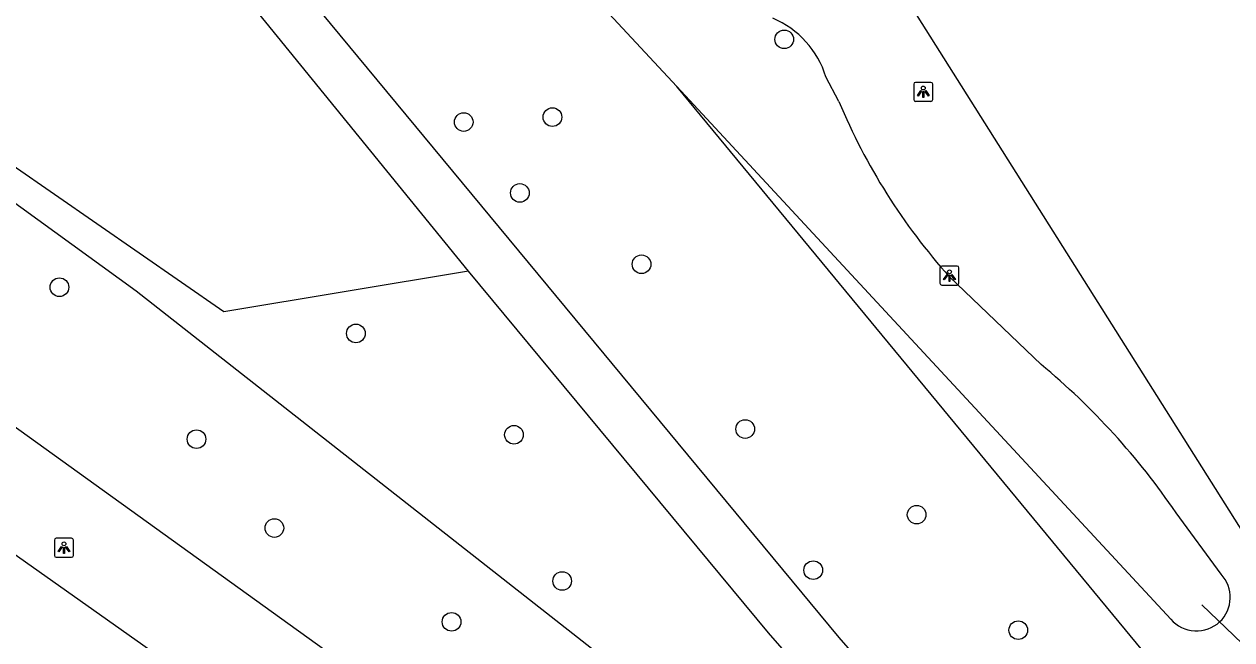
# Model space of a CAD drawing. Extents: x 158352 to 159489, y 383828 to 384597.
# Drawn here: x 158438.7 to 158502.1, y 384177.3 to 384209.6 of the extents above; entities that cross this region are included whole.
import ezdxf

# ---------------------------------------------------------------- set-up
doc = ezdxf.new("R2010")
doc.units = 0
for name, color, linetype in [('IMGEO_Berm_groen', 7, 'Continuous'), ('IMGEO_Boom', 7, 'Continuous'), ('IMGEO_Duiker', 7, 'Continuous'), ('IMGEO_Gemengd_bos', 7, 'Continuous'), ('IMGEO_Groenvoorziening', 7, 'Continuous'), ('IMGEO_Lichtpunt', 7, 'Continuous'), ('IMGEO_Loofbos', 7, 'Continuous'), ('IMGEO_Meer_plas_ven_vijver', 7, 'Continuous'), ('IMGEO_Rijbaan_regionaal_gesloten', 7, 'Continuous')]:
    doc.layers.add(name, color=color, linetype=linetype)

msp = doc.modelspace()

# ---------------------------------------------------------------- linework, layer by layer
at = {"layer": 'IMGEO_Berm_groen'}
msp.add_lwpolyline([(158582.389, 384080.998), (158582.93, 384081.784), (158582.058, 384083.676), (158569.551, 384092.634), (158516.448, 384133.536), (158493.656, 384149.126), (158472.149, 384164), (158386.675, 384225.586)], dxfattribs=at)
at = {"layer": 'IMGEO_Boom'}
for centre in [(158478.58, 384208.78), (158466.424, 384204.697), (158461.773, 384204.438), (158464.717, 384200.717), (158471.097, 384196.973), (158440.572, 384195.767), (158456.119, 384193.342), (158476.534, 384188.323), (158447.76, 384187.793), (158464.408, 384188.023), (158485.524, 384183.828), (158451.844, 384183.127), (158480.102, 384180.914), (158466.935, 384180.346), (158461.135, 384178.203), (158490.853, 384177.765)]:
    msp.add_circle(centre, 0.489, dxfattribs=at)
at = {"layer": 'IMGEO_Duiker'}
msp.add_lwpolyline([(158500.484, 384179.094), (158510.601, 384169.379), (158511.171, 384168.831)], dxfattribs=at)
at = {"layer": 'IMGEO_Gemengd_bos'}
for points in [[(158462.023, 384196.603), (158449.195, 384194.473), (158382.576, 384240.687)], [(158383.313, 384238.719), (158386.656, 384237.654), (158444.59, 384195.575), (158469.115, 384176.319), (158500, 384154.097), (158590.955, 384087.078), (158592.322, 384085.844)], [(158483.904, 384170.579), (158477.757, 384177.625), (158462.023, 384196.603)]]:
    msp.add_lwpolyline(points, dxfattribs=at)
at = {"layer": 'IMGEO_Groenvoorziening'}
for points in [[(158462.023, 384196.603), (158416.201, 384252.949)], [(158484.597, 384211.572), (158501.075, 384221.867), (158525.85, 384182.855), (158509.079, 384172.688), (158484.597, 384211.572)]]:
    msp.add_lwpolyline(points, dxfattribs=at)
at = {"layer": 'IMGEO_Lichtpunt'}
for p, q in [((158485.374, 384206.427), (158485.374, 384205.62)), ((158485.374, 384206.427), (158485.374, 384205.62)), ((158486.276, 384206.522), (158485.468, 384206.522)), ((158486.276, 384206.522), (158485.468, 384206.522)), ((158486.37, 384205.62), (158486.37, 384206.427)), ((158486.37, 384205.62), (158486.37, 384206.427)), ((158485.468, 384205.526), (158486.276, 384205.526)), ((158485.468, 384205.526), (158486.276, 384205.526)), ((158487.648, 384196.875), (158486.84, 384196.875)), ((158487.648, 384196.875), (158486.84, 384196.875)), ((158486.746, 384196.78), (158486.746, 384195.973)), ((158486.746, 384196.78), (158486.746, 384195.973)), ((158487.742, 384195.973), (158487.742, 384196.78)), ((158487.742, 384195.973), (158487.742, 384196.78)), ((158486.84, 384195.879), (158487.648, 384195.879)), ((158486.84, 384195.879), (158487.648, 384195.879)), ((158440.31, 384182.497), (158440.31, 384181.69)), ((158440.31, 384182.497), (158440.31, 384181.69)), ((158441.212, 384182.592), (158440.404, 384182.592)), ((158441.212, 384182.592), (158440.404, 384182.592)), ((158441.306, 384181.69), (158441.306, 384182.497)), ((158441.306, 384181.69), (158441.306, 384182.497)), ((158440.404, 384181.596), (158441.212, 384181.596)), ((158440.404, 384181.596), (158441.212, 384181.596))]:
    msp.add_line(p, q, dxfattribs=at)
for points in [[(158485.748, 384206.091), (158485.787, 384206.063), (158485.599, 384205.801), (158485.561, 384205.828), (158485.748, 384206.091)], [(158485.85, 384206.043), (158485.897, 384206.043), (158485.897, 384205.721), (158485.85, 384205.721), (158485.85, 384206.043)], [(158485.96, 384206.063), (158485.998, 384206.09), (158486.185, 384205.828), (158486.146, 384205.8), (158485.96, 384206.063)], [(158487.12, 384196.444), (158487.159, 384196.416), (158486.971, 384196.154), (158486.933, 384196.181), (158487.12, 384196.444)], [(158487.222, 384196.396), (158487.269, 384196.396), (158487.269, 384196.074), (158487.222, 384196.074), (158487.222, 384196.396)], [(158487.332, 384196.416), (158487.37, 384196.443), (158487.557, 384196.181), (158487.518, 384196.153), (158487.332, 384196.416)], [(158440.684, 384182.161), (158440.723, 384182.133), (158440.535, 384181.871), (158440.497, 384181.898), (158440.684, 384182.161)], [(158440.786, 384182.113), (158440.833, 384182.113), (158440.833, 384181.791), (158440.786, 384181.791), (158440.786, 384182.113)], [(158440.896, 384182.133), (158440.934, 384182.16), (158441.121, 384181.898), (158441.082, 384181.87), (158440.896, 384182.133)]]:
    msp.add_lwpolyline(points, dxfattribs=at)
for centre in [(158485.873, 384206.225), (158487.245, 384196.578), (158440.809, 384182.295)]:
    msp.add_circle(centre, 0.0994, dxfattribs=at)
for centre, start, end in [((158485.468, 384206.427), 90, 180), ((158485.468, 384206.427), 90, 180), ((158486.276, 384206.427), 0, 90), ((158486.276, 384206.427), 0, 90), ((158485.468, 384205.62), 180, 270), ((158485.468, 384205.62), 180, 270), ((158486.276, 384205.62), 270, 0), ((158486.276, 384205.62), 270, 360), ((158486.84, 384196.78), 90, 180), ((158486.84, 384196.78), 90, 180), ((158487.648, 384196.78), 0, 90), ((158487.648, 384196.78), 0, 90), ((158486.84, 384195.973), 180, 270), ((158486.84, 384195.973), 180, 270), ((158487.648, 384195.973), 270, 0), ((158487.648, 384195.973), 270, 360), ((158440.404, 384182.497), 90, 180), ((158440.404, 384182.497), 90, 180), ((158441.212, 384182.497), 0, 90), ((158441.212, 384182.497), 0, 90), ((158440.404, 384181.69), 180, 270), ((158440.404, 384181.69), 180, 270), ((158441.212, 384181.69), 270, 0), ((158441.212, 384181.69), 270, 360)]:
    msp.add_arc(centre, 0.0946, start, end, dxfattribs=at)
at = {"layer": 'IMGEO_Loofbos'}
for points in [[(158454.269, 384210.225), (158481.442, 384177.38), (158485.999, 384172.14), (158491.175, 384167.767), (158500, 384160.894), (158541.163, 384130.381), (158548.168, 384125.454), (158603.502, 384084.245)], [(158614.019, 384126.843), (158591.096, 384113.755), (158578.513, 384113.34), (158557.496, 384129.044), (158549.929, 384134.698), (158546.285, 384137.38), (158530.461, 384149.243), (158503.103, 384169.754), (158472.946, 384206.301)]]:
    msp.add_lwpolyline(points, dxfattribs=at)
at = {"layer": 'IMGEO_Meer_plas_ven_vijver'}
for points in [[(158472.946, 384206.301), (158465.595, 384214.234)], [(158481.448, 384205.522), (158480.77, 384206.809)], [(158472.946, 384206.301), (158498.856, 384178.341)], [(158492.053, 384191.714), (158487.246, 384196.313)], [(158501.489, 384180.701), (158499.135, 384183.927)]]:
    msp.add_lwpolyline(points, dxfattribs=at)
for centre, radius, start, end in [((158476.035, 384205.327), 4.961, 17.37712, 66.82104), ((158511.565, 384218.054), 32.621, 202.5928, 221.79635), ((158467.717, 384162.467), 38.047, 34.33448, 50.23633), ((158500.199, 384179.49), 1.77, 313.31153, 43.20456), ((158500.201, 384179.491), 1.769, 220.52478, 313.25208)]:
    msp.add_arc(centre, radius, start, end, dxfattribs=at)
at = {"layer": 'IMGEO_Rijbaan_regionaal_gesloten'}
msp.add_lwpolyline([(158430.775, 384187.03), (158446.374, 384175.98)], dxfattribs=at)

doc.saveas('drawing.dxf')
